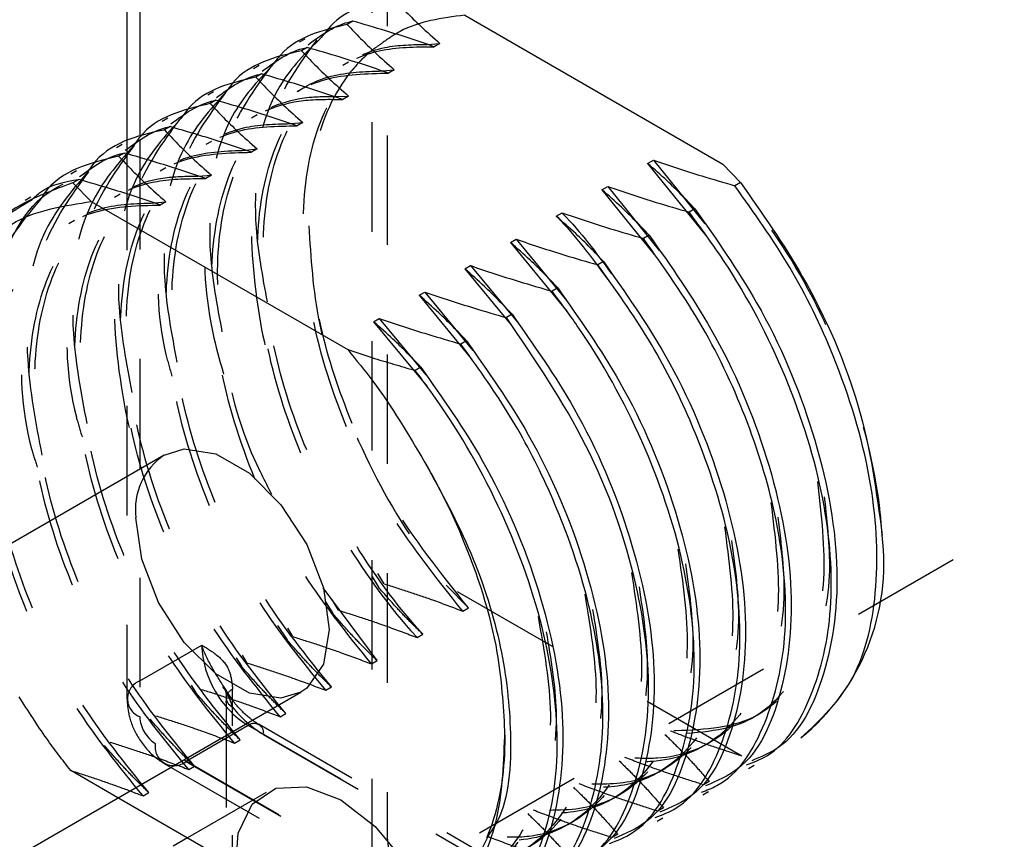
# Model space of a CAD drawing. Header units: inches. Extents: x 1907 to 2452, y -210 to -54.
# Tile 428 of 656: x 2002.32 to 2003.22, y -205.402 to -204.653. Entities that reach past the tile are written whole.
import ezdxf

# ---------------------------------------------------------------- set-up
doc = ezdxf.new("R2010")
doc.units = ezdxf.units.IN
doc.header["$LTSCALE"] = 0.5
doc.header["$MEASUREMENT"] = 0
doc.linetypes.add('HIDDEN', pattern=[0.225, 0.15, -0.075])
doc.layers.add('SID-M-H', color=4, linetype='HIDDEN')
doc.layers.add('SID-M-S', color=105, linetype='Continuous')

msp = doc.modelspace()

# ---------------------------------------------------------------- linework, layer by layer
at = {"layer": 'SID-M-H'}
for p, q in [((2002.74529, -205.67126), (2006.74789, -203.36061)), ((2002.6415, -203.7471), (2002.6415, -205.45355)), ((2002.65564, -203.75923), (2002.65564, -205.40048)), ((2002.42937, -204.1634), (2002.42937, -205.29022)), ((2002.62028, -204.69225), (2002.61506, -204.69526)), ((2002.57852, -204.71635), (2002.5733, -204.71937)), ((2002.53676, -204.74046), (2002.53155, -204.74347)), ((2002.49501, -204.76457), (2002.48979, -204.76758)), ((2002.41765, -204.77187), (2002.41765, -204.86411)), ((2002.89364, -204.78471), (2002.94673, -204.8505)), ((2002.45325, -204.78867), (2002.44803, -204.79169)), ((2002.41149, -204.81278), (2002.40627, -204.81579)), ((2002.85188, -204.80882), (2002.89956, -204.86798)), ((2002.36973, -204.83689), (2002.36451, -204.8399)), ((2002.76836, -204.85703), (2002.81961, -204.91979)), ((2002.7266, -204.88114), (2002.76824, -204.93158)), ((2002.68484, -204.90525), (2002.73028, -204.96064)), ((2002.64309, -204.92935), (2002.69194, -204.98847)), ((2002.41765, -205.0063), (2002.41765, -205.27389)), ((2003.34605, -205.04683), (2002.6415, -205.45355)), ((2002.43117, -205.14647), (2002.42583, -205.10848)), ((2002.44651, -205.18602), (2002.43117, -205.14647)), ((2002.6415, -205.16191), (2002.64757, -205.1719)), ((2002.65279, -205.16889), (2002.64711, -205.15947)), ((2002.64634, -205.239), (2002.59704, -205.17241)), ((2002.97974, -205.32623), (2002.70937, -205.17015)), ((2002.72985, -205.19078), (2002.70937, -205.17015)), ((2002.61103, -205.19299), (2002.60552, -205.18386)), ((2002.47003, -205.22239), (2002.44651, -205.18602)), ((2002.59885, -205.1848), (2002.60581, -205.19601)), ((2002.72463, -205.1938), (2002.72985, -205.19078)), ((2002.55523, -205.20679), (2002.56405, -205.22011)), ((2002.56927, -205.2171), (2002.56458, -205.20932)), ((2002.68288, -205.2179), (2002.6881, -205.21489)), ((2002.42937, -205.25756), (2002.48594, -205.22491)), ((2002.49887, -205.25116), (2002.47003, -205.22239)), ((2002.51756, -205.23648), (2002.5223, -205.24422)), ((2002.52752, -205.2412), (2002.52313, -205.23394)), ((2002.64112, -205.24201), (2002.64634, -205.239)), ((2002.52957, -205.26888), (2002.49887, -205.25116)), ((2002.47619, -205.2614), (2002.48054, -205.26832)), ((2002.51422, -205.49845), (2002.51422, -205.26515)), ((2002.59936, -205.26612), (2002.60458, -205.2631)), ((2002.50837, -205.27331), (2002.50838, -205.27295)), ((2002.50837, -205.27331), (2002.50837, -205.49028)), ((2002.55842, -205.27341), (2002.52957, -205.26888)), ((2002.57672, -205.26776), (2002.55842, -205.27341)), ((2002.5576, -205.29022), (2002.56282, -205.28721)), ((2002.98756, -205.29228), (2002.99278, -205.28927)), ((2002.52837, -205.29839), (2002.4718, -205.33105)), ((2003.30618, -205.74742), (2002.52837, -205.29839)), ((2003.31618, -205.74643), (2002.53836, -205.2974)), ((2002.54251, -205.30656), (2003.32033, -205.75558)), ((2002.72971, -205.47993), (2002.44351, -205.31471)), ((2002.51584, -205.31433), (2002.52106, -205.31132)), ((2002.9458, -205.31639), (2002.95102, -205.31338)), ((2002.4518, -205.33303), (2002.71747, -205.4864)), ((2002.4718, -205.33105), (2003.24961, -205.78007)), ((2002.47408, -205.33844), (2002.4793, -205.33542)), ((2002.40939, -205.36436), (2002.36619, -205.33942)), ((2002.90405, -205.3405), (2002.90927, -205.33748)), ((2002.55375, -205.35559), (2002.58178, -205.35424)), ((2002.58178, -205.35424), (2002.61322, -205.36632)), ((2002.94983, -205.34941), (2002.94461, -205.35242)), ((2002.43233, -205.36254), (2002.43755, -205.35953)), ((2002.54482, -205.35955), (2002.47294, -205.40105)), ((2002.53219, -205.37024), (2002.55375, -205.35559)), ((2002.86229, -205.3646), (2002.86751, -205.36159)), ((2002.51942, -205.39659), (2002.53219, -205.37024)), ((2002.61322, -205.36632), (2002.64466, -205.39054)), ((2002.90807, -205.37352), (2002.90285, -205.37653)), ((2002.64466, -205.39054), (2002.67268, -205.42425)), ((2002.82053, -205.38871), (2002.82575, -205.3857)), ((2002.51683, -205.43179), (2002.51942, -205.39659)), ((2002.86632, -205.39762), (2002.8611, -205.40064)), ((2002.51422, -205.48212), (2002.65564, -205.40048))]:
    msp.add_line(p, q, dxfattribs=at)
for centre, radius, start, end in [((2002.48482, -205.10069), 0.0595, 123.79357, 187.51861), ((2002.57805, -205.22071), 0.09221, 182.60548, 237.39452), ((2002.43557, -205.27389), 0.01746, 110.78342, 249.21658), ((2002.51847, -205.27443), 0.01021, 114.60923, 171.65868), ((2002.51837, -205.27232), 0.01006, 185.6948, 245.62534), ((2002.5963, -205.2174), 0.10413, 217.97873, 238.8941), ((2002.46007, -205.28882), 0.03074, 182.60548, 237.39452), ((2002.53389, -205.30516), 0.00873, 350.78596, 129.20329), ((2002.46076, -205.31751), 0.01747, 170.78596, 309.20329), ((2002.74776, -205.39629), 0.09221, 182.60548, 237.39452)]:
    msp.add_arc(centre, radius, start, end, dxfattribs=at)
for points, knots in [([(2002.72645, -204.64926), (2002.70558, -204.65205), (2002.67786, -204.65576), (2002.65624, -204.67102), (2002.65091, -204.67479)], [0, 0, 0, 0, 0.753192, 1, 1, 1, 1]), ([(2002.59532, -204.66977), (2002.58156, -204.68317), (2002.5498, -204.71413), (2002.52844, -204.79642), (2002.53197, -204.89456), (2002.54593, -204.96801), (2002.56086, -205.00294), (2002.56255, -205.00691)], [0, 0, 0, 0, 0.2076686, 0.479498, 0.7465413, 0.9712535, 1, 1, 1, 1]), ([(2002.54607, -204.9112), (2002.54181, -204.88826), (2002.53017, -204.82564), (2002.54381, -204.73765), (2002.57575, -204.69351), (2002.59143, -204.67184)], [0, 0, 0, 0, 0.227406, 0.620781, 1, 1, 1, 1]), ([(2002.68288, -205.2179), (2002.68108, -205.2159), (2002.65601, -205.18794), (2002.61142, -205.12598), (2002.56337, -205.02494), (2002.53713, -204.92204), (2002.5349, -204.82697), (2002.55743, -204.74904), (2002.59854, -204.70158), (2002.64716, -204.67851), (2002.68129, -204.67824), (2002.69855, -204.6781)], [0, 0, 0, 0, 0.0103, 0.144096, 0.276424, 0.411296, 0.543242, 0.677552, 0.811309, 0.904595, 1, 1, 1, 1]), ([(2002.6881, -205.21489), (2002.6863, -205.21289), (2002.66123, -205.18492), (2002.61664, -205.12297), (2002.56859, -205.02193), (2002.54235, -204.91902), (2002.54013, -204.82397), (2002.56263, -204.74597), (2002.60384, -204.69875), (2002.6489, -204.67665), (2002.67896, -204.67617), (2002.6922, -204.67596)], [0, 0, 0, 0, 0.010531, 0.147326, 0.282621, 0.420517, 0.55542, 0.692742, 0.829497, 0.924875, 1, 1, 1, 1]), ([(2002.72463, -205.1938), (2002.69955, -205.16232), (2002.65221, -205.10292), (2002.60372, -204.99629), (2002.57822, -204.89376), (2002.57732, -204.79931), (2002.60007, -204.72034), (2002.634, -204.68994), (2002.65091, -204.67479)], [0, 0, 0, 0, 0.182416, 0.344243, 0.508973, 0.670086, 0.83559, 1, 1, 1, 1]), ([(2002.65091, -204.67479), (2002.64856, -204.6764), (2002.6368, -204.68451), (2002.6104, -204.71191), (2002.58637, -204.76549), (2002.58463, -204.81948), (2002.58391, -204.8418)], [0, 0, 0, 0, 0.05363, 0.268868, 0.697672, 1, 1, 1, 1]), ([(2002.55013, -204.6957), (2002.53701, -204.70963), (2002.50651, -204.74201), (2002.48718, -204.8245), (2002.48747, -204.91687), (2002.50633, -204.97895), (2002.51381, -205.00355)], [0, 0, 0, 0, 0.222928, 0.518417, 0.809134, 1, 1, 1, 1]), ([(2002.5048, -204.93859), (2002.5003, -204.91453), (2002.48839, -204.85076), (2002.50202, -204.76174), (2002.53398, -204.71761), (2002.54967, -204.69595)], [0, 0, 0, 0, 0.235835, 0.624918, 1, 1, 1, 1]), ([(2002.64112, -205.24201), (2002.61816, -205.2135), (2002.57255, -205.15687), (2002.52345, -205.05363), (2002.49597, -204.9504), (2002.49274, -204.85472), (2002.51301, -204.78058), (2002.5504, -204.73145), (2002.59764, -204.7035), (2002.63693, -204.70265), (2002.65679, -204.70221)], [0, 0, 0, 0, 0.136325, 0.270787, 0.405679, 0.537705, 0.671898, 0.78199, 0.889802, 1, 1, 1, 1]), ([(2002.55004, -205.08717), (2002.54381, -205.07503), (2002.52057, -205.0297), (2002.502, -204.94703), (2002.49775, -204.85181), (2002.51826, -204.7775), (2002.55567, -204.72858), (2002.59966, -204.70181), (2002.63507, -204.70077), (2002.65113, -204.7003)], [0, 0, 0, 0, 0.065122, 0.243144, 0.417384, 0.594483, 0.739776, 0.882059, 1, 1, 1, 1]), ([(2002.50765, -204.7202), (2002.49356, -204.73577), (2002.46302, -204.76955), (2002.44586, -204.85416), (2002.44406, -204.92848), (2002.45684, -204.97244), (2002.45878, -204.97911)], [0, 0, 0, 0, 0.279364, 0.605882, 0.940254, 1, 1, 1, 1]), ([(2002.46357, -204.96622), (2002.45882, -204.94095), (2002.4466, -204.87596), (2002.46022, -204.78583), (2002.49221, -204.74171), (2002.50791, -204.72006)], [0, 0, 0, 0, 0.244666, 0.629253, 1, 1, 1, 1]), ([(2002.60458, -205.2631), (2002.58213, -205.2353), (2002.53743, -205.17993), (2002.48838, -205.07844), (2002.46009, -204.97567), (2002.45585, -204.8795), (2002.47636, -204.79976), (2002.52018, -204.74516), (2002.56771, -204.72347), (2002.5994, -204.72362), (2002.60717, -204.72366)], [0, 0, 0, 0, 0.136533, 0.271959, 0.410253, 0.545701, 0.683139, 0.820572, 0.956024, 1, 1, 1, 1]), ([(2002.59936, -205.26612), (2002.57691, -205.23832), (2002.53221, -205.18294), (2002.48316, -205.08145), (2002.45487, -204.97869), (2002.45063, -204.8825), (2002.47117, -204.80284), (2002.51486, -204.74791), (2002.56653, -204.72552), (2002.60279, -204.72612), (2002.61503, -204.72632)], [0, 0, 0, 0, 0.133204, 0.265327, 0.400249, 0.532394, 0.666481, 0.800563, 0.932711, 1, 1, 1, 1]), ([(2002.46698, -204.74372), (2002.45253, -204.75951), (2002.42096, -204.79401), (2002.40196, -204.88089), (2002.40859, -204.97924), (2002.42412, -205.05119), (2002.4387, -205.08429), (2002.44034, -205.08803)], [0, 0, 0, 0, 0.226942, 0.495737, 0.761149, 0.973017, 1, 1, 1, 1]), ([(2002.42238, -204.99416), (2002.41736, -204.96758), (2002.40481, -204.90126), (2002.41842, -204.80992), (2002.45044, -204.76581), (2002.46615, -204.74416)], [0, 0, 0, 0, 0.254045, 0.633857, 1, 1, 1, 1]), ([(2002.5576, -205.29022), (2002.53535, -205.2627), (2002.4912, -205.20807), (2002.44253, -205.10818), (2002.41379, -205.00648), (2002.40856, -204.91031), (2002.42806, -204.82978), (2002.46769, -204.77811), (2002.51756, -204.7513), (2002.55456, -204.75072), (2002.57327, -204.75042)], [0, 0, 0, 0, 0.131971, 0.261912, 0.394667, 0.526901, 0.660821, 0.795011, 0.896345, 1, 1, 1, 1]), ([(2002.56282, -205.28721), (2002.54057, -205.25968), (2002.49642, -205.20506), (2002.44775, -205.10517), (2002.419, -205.00347), (2002.41378, -204.90731), (2002.43325, -204.82671), (2002.47299, -204.77527), (2002.51945, -204.74954), (2002.5525, -204.74876), (2002.56732, -204.74841)], [0, 0, 0, 0, 0.134843, 0.267612, 0.403257, 0.538369, 0.675204, 0.812315, 0.915854, 1, 1, 1, 1]), ([(2002.42366, -204.76866), (2002.40909, -204.78521), (2002.37766, -204.82094), (2002.36172, -204.90924), (2002.36146, -204.98515), (2002.37478, -205.0285), (2002.37661, -205.03446)], [0, 0, 0, 0, 0.286765, 0.618915, 0.947581, 1, 1, 1, 1]), ([(2002.38126, -205.02251), (2002.37592, -204.99448), (2002.36302, -204.92669), (2002.37662, -204.83401), (2002.40867, -204.78991), (2002.42439, -204.76827)], [0, 0, 0, 0, 0.26418, 0.638832, 1, 1, 1, 1]), ([(2002.51584, -205.31433), (2002.49421, -205.28765), (2002.4513, -205.23473), (2002.40256, -205.13673), (2002.37279, -205.0353), (2002.36652, -204.93816), (2002.38418, -204.86051), (2002.42075, -204.8073), (2002.46949, -204.77622), (2002.5107, -204.7751), (2002.53151, -204.77453)], [0, 0, 0, 0, 0.128202, 0.254254, 0.389118, 0.521471, 0.655228, 0.771062, 0.884343, 1, 1, 1, 1]), ([(2002.52106, -205.31132), (2002.49943, -205.28463), (2002.45652, -205.23172), (2002.40778, -205.13372), (2002.37801, -205.03228), (2002.37175, -204.93516), (2002.38938, -204.85745), (2002.42603, -204.80442), (2002.4716, -204.77458), (2002.50901, -204.77329), (2002.52609, -204.7727)], [0, 0, 0, 0, 0.130879, 0.259563, 0.397243, 0.53236, 0.668909, 0.787162, 0.902809, 1, 1, 1, 1]), ([(2003.10804, -205.12445), (2003.10752, -205.11763), (2003.10419, -205.07425), (2003.0833, -204.98787), (2003.03168, -204.87524), (2002.98404, -204.81352), (2002.96238, -204.78546)], [0, 0, 0, 0, 0.061742, 0.392803, 0.723857, 1, 1, 1, 1]), ([(2002.29889, -205.07845), (2002.29287, -205.04759), (2002.27905, -204.9767), (2002.29534, -204.88414), (2002.32787, -204.81704), (2002.36318, -204.80166), (2002.37436, -204.7968)], [0, 0, 0, 0, 0.23843, 0.547669, 0.856904, 1, 1, 1, 1]), ([(2002.38125, -204.79311), (2002.36634, -204.81055), (2002.33478, -204.84742), (2002.31972, -204.93747), (2002.32021, -205.01352), (2002.3338, -205.05657), (2002.33557, -205.06218)], [0, 0, 0, 0, 0.295132, 0.624404, 0.950981, 1, 1, 1, 1]), ([(2002.34022, -205.05145), (2002.33453, -205.02176), (2002.32122, -204.95229), (2002.33482, -204.8581), (2002.36689, -204.81401), (2002.38264, -204.79238)], [0, 0, 0, 0, 0.275376, 0.644327, 1, 1, 1, 1]), ([(2002.4793, -205.33542), (2002.45954, -205.31126), (2002.41747, -205.25983), (2002.36818, -205.16361), (2002.33704, -205.06061), (2002.32976, -204.96302), (2002.34722, -204.88074), (2002.38838, -204.82282), (2002.437, -204.7967), (2002.47181, -204.7964), (2002.48283, -204.7963)], [0, 0, 0, 0, 0.119627, 0.2546, 0.392606, 0.528222, 0.664957, 0.802533, 0.937518, 1, 1, 1, 1]), ([(2002.47408, -205.33844), (2002.45432, -205.31427), (2002.41225, -205.26285), (2002.36296, -205.16662), (2002.33182, -205.06362), (2002.32454, -204.96602), (2002.34202, -204.88382), (2002.38307, -204.82561), (2002.43546, -204.79858), (2002.47455, -204.79862), (2002.48976, -204.79864)], [0, 0, 0, 0, 0.116892, 0.248778, 0.383628, 0.516143, 0.649752, 0.784181, 0.91608, 1, 1, 1, 1]), ([(2002.27141, -204.88612), (2002.27387, -204.87841), (2002.28462, -204.84467), (2002.31083, -204.82948), (2002.33106, -204.81776)], [0, 0, 0, 0, 0.2283932, 1, 1, 1, 1]), ([(2002.33891, -204.81701), (2002.32362, -204.83552), (2002.29197, -204.87384), (2002.27795, -204.96571), (2002.27854, -205.04165), (2002.29281, -205.08414), (2002.2945, -205.08916)], [0, 0, 0, 0, 0.305249, 0.631809, 0.956518, 1, 1, 1, 1]), ([(2002.43233, -205.36254), (2002.41096, -205.33623), (2002.36861, -205.28408), (2002.32093, -205.18904), (2002.29073, -205.0901), (2002.2826, -204.99391), (2002.29904, -204.91088), (2002.33701, -204.85495), (2002.38797, -204.82417), (2002.42784, -204.82322), (2002.448, -204.82274)], [0, 0, 0, 0, 0.126543, 0.250892, 0.378067, 0.510727, 0.644144, 0.778657, 0.888134, 1, 1, 1, 1]), ([(2002.43755, -205.35953), (2002.41618, -205.33322), (2002.37383, -205.28106), (2002.32615, -205.18603), (2002.29595, -205.08709), (2002.28782, -204.99091), (2002.30424, -204.90782), (2002.34231, -204.85211), (2002.39001, -204.82249), (2002.42604, -204.82137), (2002.44241, -204.82086)], [0, 0, 0, 0, 0.12922, 0.256198, 0.386063, 0.52153, 0.657769, 0.795126, 0.906919, 1, 1, 1, 1]), ([(2002.81012, -204.83293), (2002.81047, -204.83328), (2002.82737, -204.85031), (2002.84231, -204.87061), (2002.85694, -204.89049)], [0, 0, 0, 0, 0.020644, 1, 1, 1, 1]), ([(2002.72985, -205.19078), (2002.70473, -205.15931), (2002.6609, -205.10442), (2002.61636, -205.00994), (2002.58937, -204.92295), (2002.58572, -204.86874), (2002.58391, -204.8418)], [0, 0, 0, 0, 0.307196, 0.535825, 0.769374, 1, 1, 1, 1]), ([(2002.58391, -204.8418), (2002.58568, -204.871), (2002.58921, -204.9294), (2002.62247, -205.03044), (2002.6659, -205.11235), (2002.69949, -205.15701), (2002.70937, -205.17015)], [0, 0, 0, 0, 0.274083, 0.548166, 0.867113, 1, 1, 1, 1]), ([(2003.04886, -205.07549), (2003.05237, -205.10616), (2003.0595, -205.16843), (2003.03802, -205.24669), (2002.98953, -205.30332), (2002.93608, -205.30538), (2002.90931, -205.30642)], [0, 0, 0, 0, 0.223457, 0.453759, 0.726434, 1, 1, 1, 1]), ([(2003.05513, -205.08936), (2003.05784, -205.11411), (2003.064, -205.17034), (2003.04305, -205.24356), (2002.9948, -205.30034), (2002.94131, -205.30238), (2002.91453, -205.30341)], [0, 0, 0, 0, 0.1889772, 0.4295053, 0.7142873, 1, 1, 1, 1]), ([(2003.00628, -205.09465), (2003.01017, -205.12577), (2003.01802, -205.18858), (2002.99888, -205.26398), (2002.9585, -205.31489), (2002.91045, -205.33317), (2002.87765, -205.33115), (2002.86755, -205.33053)], [0, 0, 0, 0, 0.223001, 0.450112, 0.676517, 0.900317, 1, 1, 1, 1]), ([(2003.0127, -205.10799), (2003.01575, -205.13339), (2003.02261, -205.19038), (2003.00395, -205.26087), (2002.96376, -205.31191), (2002.91566, -205.33016), (2002.88287, -205.32813), (2002.87277, -205.32751)], [0, 0, 0, 0, 0.1902779, 0.4269531, 0.6628931, 0.8961188, 1, 1, 1, 1]), ([(2002.96388, -205.11672), (2002.968, -205.1473), (2002.9764, -205.20968), (2002.95832, -205.28542), (2002.92221, -205.33284), (2002.87614, -205.35584), (2002.8427, -205.35504), (2002.82579, -205.35463)], [0, 0, 0, 0, 0.217219, 0.443037, 0.668617, 0.832425, 1, 1, 1, 1]), ([(2002.97042, -205.1294), (2002.97369, -205.1545), (2002.98108, -205.21131), (2002.9634, -205.28232), (2002.92746, -205.32984), (2002.88136, -205.35282), (2002.84792, -205.35202), (2002.83101, -205.35162)], [0, 0, 0, 0, 0.18598, 0.42081, 0.655392, 0.825737, 1, 1, 1, 1]), ([(2002.92135, -205.13728), (2002.92577, -205.16785), (2002.93482, -205.23031), (2002.91859, -205.30275), (2002.88577, -205.35177), (2002.84099, -205.37933), (2002.80315, -205.37894), (2002.78403, -205.37874)], [0, 0, 0, 0, 0.214427, 0.438174, 0.626823, 0.811418, 1, 1, 1, 1]), ([(2002.92811, -205.15065), (2002.9316, -205.17551), (2002.93953, -205.23217), (2002.92368, -205.29966), (2002.89102, -205.34878), (2002.84621, -205.37632), (2002.80837, -205.37592), (2002.78925, -205.37573)], [0, 0, 0, 0, 0.182106, 0.415059, 0.611469, 0.803659, 1, 1, 1, 1]), ([(2002.87885, -205.15853), (2002.88353, -205.18884), (2002.89315, -205.25114), (2002.87707, -205.32814), (2002.8394, -205.38235), (2002.79063, -205.40505), (2002.75518, -205.40343), (2002.74227, -205.40285)], [0, 0, 0, 0, 0.210491, 0.432632, 0.655452, 0.874515, 1, 1, 1, 1]), ([(2002.6881, -205.21489), (2002.68376, -205.21067), (2002.6751, -205.20223), (2002.66153, -205.18791), (2002.65264, -205.17771), (2002.64757, -205.1719)], [0, 0, 0, 0, 0.300578, 0.601149, 1, 1, 1, 1]), ([(2002.65279, -205.16889), (2002.66024, -205.17125), (2002.67513, -205.17597), (2002.69919, -205.18418), (2002.71547, -205.19033), (2002.72463, -205.1938)], [0, 0, 0, 0, 0.304048, 0.608102, 1, 1, 1, 1]), ([(2002.88577, -205.17169), (2002.88947, -205.19637), (2002.89794, -205.25295), (2002.88214, -205.32504), (2002.84466, -205.37936), (2002.79584, -205.40203), (2002.7604, -205.40042), (2002.74749, -205.39983)], [0, 0, 0, 0, 0.17879, 0.409851, 0.641617, 0.869476, 1, 1, 1, 1]), ([(2002.83618, -205.17833), (2002.8412, -205.20888), (2002.8515, -205.27151), (2002.83641, -205.34947), (2002.80202, -205.40103), (2002.75493, -205.4278), (2002.71879, -205.42724), (2002.70052, -205.42695)], [0, 0, 0, 0, 0.209223, 0.428905, 0.649711, 0.822906, 1, 1, 1, 1]), ([(2002.61103, -205.19299), (2002.61848, -205.19535), (2002.63337, -205.20008), (2002.65744, -205.20829), (2002.67371, -205.21444), (2002.68288, -205.2179)], [0, 0, 0, 0, 0.304048, 0.608102, 1, 1, 1, 1]), ([(2002.84337, -205.19245), (2002.84729, -205.21705), (2002.85632, -205.27363), (2002.84147, -205.34636), (2002.80728, -205.39803), (2002.76014, -205.42478), (2002.724, -205.42422), (2002.70574, -205.42394)], [0, 0, 0, 0, 0.17602, 0.404926, 0.635003, 0.815471, 1, 1, 1, 1]), ([(2002.64634, -205.239), (2002.642, -205.23478), (2002.63334, -205.22634), (2002.61978, -205.21201), (2002.61088, -205.20182), (2002.60581, -205.19601)], [0, 0, 0, 0, 0.300578, 0.601149, 1, 1, 1, 1]), ([(2002.79354, -205.1988), (2002.79886, -205.22935), (2002.80979, -205.29206), (2002.79622, -205.3676), (2002.76448, -205.42066), (2002.71842, -205.45134), (2002.67878, -205.45115), (2002.65876, -205.45106)], [0, 0, 0, 0, 0.206753, 0.424385, 0.617867, 0.807018, 1, 1, 1, 1]), ([(2002.60458, -205.2631), (2002.60025, -205.25888), (2002.59158, -205.25044), (2002.57802, -205.23612), (2002.56913, -205.22593), (2002.56405, -205.22011)], [0, 0, 0, 0, 0.300578, 0.601149, 1, 1, 1, 1]), ([(2002.56927, -205.2171), (2002.57672, -205.21946), (2002.59161, -205.22419), (2002.61568, -205.2324), (2002.63195, -205.23855), (2002.64112, -205.24201)], [0, 0, 0, 0, 0.304048, 0.608102, 1, 1, 1, 1]), ([(2002.80089, -205.2128), (2002.80507, -205.23744), (2002.81468, -205.29415), (2002.8013, -205.36452), (2002.76973, -205.41767), (2002.72363, -205.44833), (2002.68399, -205.44814), (2002.66398, -205.44805)], [0, 0, 0, 0, 0.1741503, 0.4007269, 0.6021616, 0.7990863, 1, 1, 1, 1]), ([(2002.51422, -205.28148), (2002.51269, -205.27723), (2002.50859, -205.26587), (2002.49697, -205.24896), (2002.48943, -205.23431), (2002.48644, -205.22636), (2002.48596, -205.22497), (2002.48594, -205.22491)], [0, 0, 0, 0, 0.194274, 0.520271, 0.914949, 0.995841, 1, 1, 1, 1]), ([(2002.48594, -205.22491), (2002.48598, -205.22493), (2002.49163, -205.22819), (2002.5018, -205.23423), (2002.51237, -205.24754), (2002.51367, -205.25992), (2002.51422, -205.26515)], [0, 0, 0, 0, 0.003061, 0.413272, 0.752251, 1, 1, 1, 1]), ([(2002.56282, -205.28721), (2002.55849, -205.28299), (2002.54982, -205.27455), (2002.53626, -205.26023), (2002.52737, -205.25003), (2002.5223, -205.24422)], [0, 0, 0, 0, 0.300578, 0.601149, 1, 1, 1, 1]), ([(2002.52752, -205.2412), (2002.53496, -205.24357), (2002.54986, -205.24829), (2002.57392, -205.2565), (2002.59019, -205.26265), (2002.59936, -205.26612)], [0, 0, 0, 0, 0.304048, 0.608102, 1, 1, 1, 1]), ([(2002.48576, -205.26531), (2002.4932, -205.26767), (2002.5081, -205.2724), (2002.53216, -205.28061), (2002.54844, -205.28676), (2002.5576, -205.29022)], [0, 0, 0, 0, 0.304048, 0.608102, 1, 1, 1, 1]), ([(2002.50516, -205.26323), (2002.50591, -205.26397), (2002.50786, -205.26588), (2002.50861, -205.27101), (2002.5082, -205.27611), (2002.50807, -205.27771)], [0, 0, 0, 0, 0.30068, 0.780608, 1, 1, 1, 1]), ([(2002.53836, -205.2974), (2002.53546, -205.29551), (2002.528, -205.29066), (2002.51594, -205.27875), (2002.50905, -205.26739), (2002.50588, -205.26216)], [0, 0, 0, 0, 0.255302, 0.657364, 1, 1, 1, 1]), ([(2002.36619, -205.33942), (2002.35876, -205.32983), (2002.34214, -205.30835), (2002.32738, -205.28502), (2002.31922, -205.27211)], [0, 0, 0, 0, 0.447035, 1, 1, 1, 1]), ([(2002.41765, -205.27389), (2002.41817, -205.27982), (2002.41931, -205.29278), (2002.42878, -205.31247), (2002.44083, -205.32611), (2002.44967, -205.33169), (2002.4518, -205.33303)], [0, 0, 0, 0, 0.252634, 0.552584, 0.8925, 1, 1, 1, 1]), ([(2002.52106, -205.31132), (2002.51673, -205.3071), (2002.50806, -205.29866), (2002.4945, -205.28433), (2002.48561, -205.27414), (2002.48054, -205.26832)], [0, 0, 0, 0, 0.300578, 0.601149, 1, 1, 1, 1]), ([(2002.444, -205.28942), (2002.45145, -205.29178), (2002.46634, -205.2965), (2002.4904, -205.30472), (2002.50668, -205.31087), (2002.51584, -205.31433)], [0, 0, 0, 0, 0.304048, 0.608102, 1, 1, 1, 1]), ([(2002.4793, -205.33542), (2002.47497, -205.3312), (2002.46631, -205.32276), (2002.45274, -205.30844), (2002.44385, -205.29825), (2002.43878, -205.29243)], [0, 0, 0, 0, 0.300578, 0.601149, 1, 1, 1, 1]), ([(2002.76287, -205.30305), (2002.7629, -205.30484), (2002.76343, -205.33614), (2002.75522, -205.39207), (2002.71991, -205.44932), (2002.67078, -205.47675), (2002.63268, -205.47563), (2002.617, -205.47516)], [0, 0, 0, 0, 0.016224, 0.282868, 0.551977, 0.815616, 1, 1, 1, 1]), ([(2002.90931, -205.30642), (2002.91364, -205.31064), (2002.92231, -205.31908), (2002.93587, -205.3334), (2002.94476, -205.3436), (2002.94983, -205.34941)], [0, 0, 0, 0, 0.300578, 0.601149, 1, 1, 1, 1]), ([(2002.97974, -205.32623), (2002.97232, -205.32384), (2002.95752, -205.31906), (2002.93574, -205.31147), (2002.9216, -205.3061), (2002.91453, -205.30341)], [0, 0, 0, 0, 0.334148, 0.666912, 1, 1, 1, 1]), ([(2002.43755, -205.35953), (2002.43321, -205.35531), (2002.42455, -205.34687), (2002.41098, -205.33255), (2002.40209, -205.32235), (2002.39702, -205.31654)], [0, 0, 0, 0, 0.300578, 0.601149, 1, 1, 1, 1]), ([(2002.40224, -205.31352), (2002.40969, -205.31589), (2002.42458, -205.32061), (2002.44864, -205.32882), (2002.46492, -205.33497), (2002.47408, -205.33844)], [0, 0, 0, 0, 0.304048, 0.608102, 1, 1, 1, 1]), ([(2002.94461, -205.35242), (2002.93717, -205.35006), (2002.92227, -205.34534), (2002.89821, -205.33712), (2002.88193, -205.33098), (2002.87277, -205.32751)], [0, 0, 0, 0, 0.304048, 0.608102, 1, 1, 1, 1]), ([(2002.86755, -205.33053), (2002.87188, -205.33475), (2002.88055, -205.34319), (2002.89411, -205.35751), (2002.903, -205.3677), (2002.90807, -205.37352)], [0, 0, 0, 0, 0.300578, 0.601149, 1, 1, 1, 1]), ([(2002.36619, -205.33942), (2002.37361, -205.34181), (2002.38857, -205.34663), (2002.41067, -205.35431), (2002.4251, -205.3598), (2002.43233, -205.36254)], [0, 0, 0, 0, 0.329588, 0.664625, 1, 1, 1, 1]), ([(2002.82579, -205.35463), (2002.83012, -205.35885), (2002.83879, -205.36729), (2002.85235, -205.38161), (2002.86124, -205.39181), (2002.86632, -205.39762)], [0, 0, 0, 0, 0.300578, 0.601149, 1, 1, 1, 1]), ([(2002.90285, -205.37653), (2002.89541, -205.37417), (2002.88051, -205.36944), (2002.85645, -205.36123), (2002.84018, -205.35508), (2002.83101, -205.35162)], [0, 0, 0, 0, 0.304048, 0.608102, 1, 1, 1, 1]), ([(2002.78403, -205.37874), (2002.78837, -205.38296), (2002.79703, -205.3914), (2002.81059, -205.40572), (2002.81949, -205.41592), (2002.82456, -205.42173)], [0, 0, 0, 0, 0.300578, 0.601149, 1, 1, 1, 1]), ([(2002.8611, -205.40064), (2002.85365, -205.39827), (2002.83876, -205.39355), (2002.81469, -205.38534), (2002.79842, -205.37919), (2002.78925, -205.37573)], [0, 0, 0, 0, 0.304048, 0.608102, 1, 1, 1, 1]), ([(2002.74879, -205.39764), (2002.74072, -205.41377), (2002.7225, -205.45024), (2002.67574, -205.47344), (2002.63782, -205.47253), (2002.62222, -205.47215)], [0, 0, 0, 0, 0.318212, 0.71941, 1, 1, 1, 1]), ([(2002.81934, -205.42474), (2002.81189, -205.42238), (2002.797, -205.41766), (2002.77293, -205.40944), (2002.75666, -205.40329), (2002.74749, -205.39983)], [0, 0, 0, 0, 0.304048, 0.608102, 1, 1, 1, 1])]:
    msp.add_open_spline(points, degree=3, knots=knots, dxfattribs=at)
at = {"layer": 'SID-M-S'}
for p, q in [((2002.41765, -204.17973), (2002.41765, -204.77187)), ((2002.42937, -204.19605), (2002.42937, -204.76073)), ((2002.72645, -204.64926), (2002.96238, -204.78546)), ((2002.62408, -204.65471), (2002.61886, -204.65772)), ((2002.58023, -204.67108), (2002.57501, -204.67409)), ((2002.58232, -204.67882), (2002.5771, -204.68183)), ((2002.6922, -204.67596), (2002.70377, -204.67509)), ((2002.70377, -204.67509), (2002.69855, -204.6781)), ((2002.53847, -204.69518), (2002.53326, -204.6982)), ((2002.54056, -204.70292), (2002.53534, -204.70594)), ((2002.65113, -204.7003), (2002.66201, -204.6992)), ((2002.66201, -204.6992), (2002.65679, -204.70221)), ((2002.49671, -204.71929), (2002.4915, -204.7223)), ((2002.60717, -204.72366), (2002.62025, -204.7233)), ((2002.62025, -204.7233), (2002.61503, -204.72632)), ((2002.4988, -204.72703), (2002.49358, -204.73004)), ((2002.45496, -204.7434), (2002.44974, -204.74641)), ((2002.45704, -204.75114), (2002.45182, -204.75415)), ((2002.56732, -204.74841), (2002.57849, -204.74741)), ((2002.57849, -204.74741), (2002.57327, -204.75042)), ((2002.4132, -204.7675), (2002.40798, -204.77052)), ((2002.41528, -204.77524), (2002.41006, -204.77826)), ((2002.52609, -204.7727), (2002.53673, -204.77152)), ((2002.53673, -204.77152), (2002.53151, -204.77453)), ((2002.89364, -204.78471), (2002.89886, -204.7817)), ((2002.89886, -204.7817), (2002.94576, -204.83982)), ((2002.97855, -204.80208), (2002.96238, -204.78546)), ((2002.37144, -204.79161), (2002.36622, -204.79462)), ((2002.48283, -204.7963), (2002.49498, -204.79562)), ((2002.49498, -204.79562), (2002.48976, -204.79864)), ((2002.37353, -204.79935), (2002.36831, -204.80236)), ((2002.36831, -204.80236), (2002.38507, -204.81957)), ((2002.85188, -204.80882), (2002.8571, -204.80581)), ((2002.8571, -204.80581), (2002.90427, -204.86435)), ((2002.97855, -204.80208), (2002.97333, -204.8051)), ((2002.32967, -204.81572), (2002.32446, -204.81873)), ((2002.38507, -204.81957), (2002.61941, -204.95485)), ((2002.44241, -204.82086), (2002.45322, -204.81973)), ((2002.45322, -204.81973), (2002.448, -204.82274)), ((2002.81012, -204.83293), (2002.81534, -204.82991)), ((2002.93679, -204.82619), (2002.93157, -204.8292)), ((2002.89503, -204.8503), (2002.88981, -204.85331)), ((2002.76836, -204.85703), (2002.77358, -204.85402)), ((2002.77358, -204.85402), (2002.81816, -204.90861)), ((2002.7266, -204.88114), (2002.73182, -204.87813)), ((2002.73182, -204.87813), (2002.77453, -204.92988)), ((2002.85327, -204.8744), (2002.84805, -204.87742)), ((2002.68484, -204.90525), (2002.69006, -204.90223)), ((2002.69006, -204.90223), (2002.73384, -204.95561)), ((2002.81151, -204.89851), (2002.80629, -204.90152)), ((2002.76976, -204.92261), (2002.76454, -204.92563)), ((2002.64309, -204.92935), (2002.64831, -204.92634)), ((2002.64831, -204.92634), (2002.6908, -204.97775)), ((2002.728, -204.94672), (2002.72278, -204.94973)), ((2002.68624, -204.97083), (2002.68102, -204.97384)), ((2002.45173, -205.05125), (2002.47003, -205.0456)), ((2002.47003, -205.0456), (2002.49887, -205.05013)), ((2002.45173, -205.05125), (2002.13689, -205.233)), ((2002.49887, -205.05013), (2002.52957, -205.06785)), ((2002.52957, -205.06785), (2002.55842, -205.09662)), ((2002.55842, -205.09662), (2002.58193, -205.13298)), ((2002.58193, -205.13298), (2002.59728, -205.17254)), ((2002.59728, -205.17254), (2002.60261, -205.21053)), ((2002.60261, -205.21053), (2002.59728, -205.24236)), ((2002.59728, -205.24236), (2002.58193, -205.2642)), ((2002.58193, -205.2642), (2002.57672, -205.26776)), ((2002.26188, -205.44951), (2002.57672, -205.26776)), ((2002.98586, -205.33755), (2002.99108, -205.33454)), ((2002.9441, -205.36166), (2002.94932, -205.35865)), ((2002.63798, -205.49633), (2002.40939, -205.36436)), ((2002.90235, -205.38577), (2002.90756, -205.38276)), ((2002.47294, -205.40105), (2002.45997, -205.40853))]:
    msp.add_line(p, q, dxfattribs=at)
msp.add_arc((2002.9036, -205.14995), 0.20603, 309.17111, 7.10956, dxfattribs=at)
for points, knots in [([(2002.66061, -204.63362), (2002.64081, -204.63819), (2002.61519, -204.6441), (2002.59899, -204.66502), (2002.59532, -204.66977)], [0, 0, 0, 0, 0.7733236, 1, 1, 1, 1]), ([(2002.66061, -204.63362), (2002.66471, -204.63792), (2002.67289, -204.64651), (2002.68712, -204.66041), (2002.69777, -204.6698), (2002.70377, -204.67509)], [0, 0, 0, 0, 0.304048, 0.608102, 1, 1, 1, 1]), ([(2002.61886, -204.65772), (2002.59618, -204.6632), (2002.5693, -204.6697), (2002.55272, -204.69219), (2002.55013, -204.6957)], [0, 0, 0, 0, 0.843532, 1, 1, 1, 1]), ([(2002.58315, -204.67627), (2002.5955, -204.66718), (2002.6081, -204.65791), (2002.62377, -204.65477), (2002.62408, -204.65471)], [0, 0, 0, 0, 0.980481, 1, 1, 1, 1]), ([(2002.61886, -204.65772), (2002.62295, -204.66202), (2002.63113, -204.67062), (2002.64536, -204.68451), (2002.65601, -204.69391), (2002.66201, -204.6992)], [0, 0, 0, 0, 0.304048, 0.608102, 1, 1, 1, 1]), ([(2002.69855, -204.6781), (2002.69124, -204.6756), (2002.67662, -204.6706), (2002.65181, -204.66277), (2002.63415, -204.65764), (2002.62408, -204.65471)], [0, 0, 0, 0, 0.300578, 0.601149, 1, 1, 1, 1]), ([(2002.54139, -204.70037), (2002.55374, -204.69128), (2002.56635, -204.68201), (2002.58201, -204.67888), (2002.58232, -204.67882)], [0, 0, 0, 0, 0.980481, 1, 1, 1, 1]), ([(2002.65679, -204.70221), (2002.64948, -204.69971), (2002.63486, -204.69471), (2002.61005, -204.68688), (2002.59239, -204.68174), (2002.58232, -204.67882)], [0, 0, 0, 0, 0.300578, 0.601149, 1, 1, 1, 1]), ([(2002.5771, -204.68183), (2002.55334, -204.68747), (2002.52606, -204.69395), (2002.50976, -204.71719), (2002.50765, -204.7202)], [0, 0, 0, 0, 0.870661, 1, 1, 1, 1]), ([(2002.5771, -204.68183), (2002.58119, -204.68613), (2002.58937, -204.69473), (2002.6036, -204.70862), (2002.61425, -204.71801), (2002.62025, -204.7233)], [0, 0, 0, 0, 0.304048, 0.608102, 1, 1, 1, 1]), ([(2002.53534, -204.70594), (2002.51239, -204.71127), (2002.48547, -204.71753), (2002.46935, -204.74036), (2002.46698, -204.74372)], [0, 0, 0, 0, 0.852943, 1, 1, 1, 1]), ([(2002.49963, -204.72448), (2002.51199, -204.71539), (2002.52459, -204.70612), (2002.54025, -204.70298), (2002.54056, -204.70292)], [0, 0, 0, 0, 0.980481, 1, 1, 1, 1]), ([(2002.53534, -204.70594), (2002.53943, -204.71024), (2002.54762, -204.71883), (2002.56184, -204.73273), (2002.57249, -204.74212), (2002.57849, -204.74741)], [0, 0, 0, 0, 0.304048, 0.608102, 1, 1, 1, 1]), ([(2002.61503, -204.72632), (2002.60772, -204.72382), (2002.5931, -204.71881), (2002.56829, -204.71098), (2002.55063, -204.70585), (2002.54056, -204.70292)], [0, 0, 0, 0, 0.300578, 0.601149, 1, 1, 1, 1]), ([(2002.49358, -204.73004), (2002.46921, -204.73578), (2002.44167, -204.74226), (2002.42551, -204.76595), (2002.42366, -204.76866)], [0, 0, 0, 0, 0.885222, 1, 1, 1, 1]), ([(2002.45787, -204.74858), (2002.47023, -204.7395), (2002.48283, -204.73023), (2002.4985, -204.72709), (2002.4988, -204.72703)], [0, 0, 0, 0, 0.980481, 1, 1, 1, 1]), ([(2002.49358, -204.73004), (2002.49767, -204.73434), (2002.50586, -204.74294), (2002.52008, -204.75683), (2002.53074, -204.76623), (2002.53673, -204.77152)], [0, 0, 0, 0, 0.304048, 0.608102, 1, 1, 1, 1]), ([(2002.57327, -204.75042), (2002.56596, -204.74792), (2002.55134, -204.74292), (2002.52653, -204.73509), (2002.50887, -204.72996), (2002.4988, -204.72703)], [0, 0, 0, 0, 0.300578, 0.601149, 1, 1, 1, 1]), ([(2002.41611, -204.77269), (2002.42847, -204.7636), (2002.44107, -204.75433), (2002.45674, -204.7512), (2002.45704, -204.75114)], [0, 0, 0, 0, 0.980481, 1, 1, 1, 1]), ([(2002.53151, -204.77453), (2002.5242, -204.77203), (2002.50958, -204.76703), (2002.48477, -204.7592), (2002.46711, -204.75406), (2002.45704, -204.75114)], [0, 0, 0, 0, 0.300578, 0.601149, 1, 1, 1, 1]), ([(2002.45182, -204.75415), (2002.45154, -204.75421), (2002.42687, -204.7592), (2002.39873, -204.76681), (2002.38284, -204.79072), (2002.38125, -204.79311)], [0, 0, 0, 0, 0.010185, 0.900906, 1, 1, 1, 1]), ([(2002.45182, -204.75415), (2002.45591, -204.75845), (2002.4641, -204.76705), (2002.47832, -204.78094), (2002.48898, -204.79033), (2002.49498, -204.79562)], [0, 0, 0, 0, 0.304048, 0.608102, 1, 1, 1, 1]), ([(2002.41006, -204.77826), (2002.38387, -204.78434), (2002.35583, -204.79085), (2002.33995, -204.81539), (2002.33891, -204.81701)], [0, 0, 0, 0, 0.934046, 1, 1, 1, 1]), ([(2002.37436, -204.7968), (2002.38671, -204.78771), (2002.39931, -204.77844), (2002.41498, -204.7753), (2002.41528, -204.77524)], [0, 0, 0, 0, 0.980481, 1, 1, 1, 1]), ([(2002.41006, -204.77826), (2002.41416, -204.78256), (2002.42234, -204.79115), (2002.43657, -204.80504), (2002.44722, -204.81444), (2002.45322, -204.81973)], [0, 0, 0, 0, 0.304048, 0.608102, 1, 1, 1, 1]), ([(2002.48976, -204.79864), (2002.48245, -204.79614), (2002.46783, -204.79113), (2002.44302, -204.7833), (2002.42536, -204.77817), (2002.41528, -204.77524)], [0, 0, 0, 0, 0.300578, 0.601149, 1, 1, 1, 1]), ([(2002.93679, -204.82619), (2002.9327, -204.82189), (2002.92451, -204.81329), (2002.91029, -204.7994), (2002.89963, -204.79001), (2002.89364, -204.78471)], [0, 0, 0, 0, 0.304048, 0.608102, 1, 1, 1, 1]), ([(2002.89886, -204.7817), (2002.90617, -204.7842), (2002.92079, -204.7892), (2002.9456, -204.79704), (2002.96326, -204.80217), (2002.97333, -204.8051)], [0, 0, 0, 0, 0.300578, 0.601149, 1, 1, 1, 1]), ([(2002.36831, -204.80236), (2002.34434, -204.81119), (2002.29593, -204.829), (2002.24944, -204.8998), (2002.24209, -204.96698), (2002.23845, -205.00031)], [0, 0, 0, 0, 0.3307758, 0.6680439, 1, 1, 1, 1]), ([(2002.33106, -204.81776), (2002.3335, -204.81538), (2002.34481, -204.80432), (2002.3609, -204.80153), (2002.37353, -204.79935)], [0, 0, 0, 0, 0.215792, 1, 1, 1, 1]), ([(2002.448, -204.82274), (2002.44069, -204.82024), (2002.42607, -204.81524), (2002.40126, -204.80741), (2002.3836, -204.80228), (2002.37353, -204.79935)], [0, 0, 0, 0, 0.300578, 0.601149, 1, 1, 1, 1]), ([(2002.8571, -204.80581), (2002.86441, -204.80831), (2002.87903, -204.81331), (2002.90384, -204.82114), (2002.9215, -204.82627), (2002.93157, -204.8292)], [0, 0, 0, 0, 0.300578, 0.601149, 1, 1, 1, 1]), ([(2003.03373, -205.30967), (2003.05145, -205.29317), (2003.08638, -205.26066), (2003.10646, -205.17454), (2003.10075, -205.07224), (2003.07002, -204.9702), (2003.02577, -204.87863), (2002.99076, -204.82954), (2002.97333, -204.8051)], [0, 0, 0, 0, 0.187834, 0.370179, 0.549195, 0.732211, 0.866645, 1, 1, 1, 1]), ([(2002.97855, -204.80208), (2002.99823, -204.83013), (2003.04299, -204.8939), (2003.09272, -205.00879), (2003.10287, -205.08542), (2003.10804, -205.12445)], [0, 0, 0, 0, 0.27809, 0.632365, 1, 1, 1, 1]), ([(2002.89503, -204.8503), (2002.89094, -204.846), (2002.88275, -204.8374), (2002.86853, -204.82351), (2002.85788, -204.81411), (2002.85188, -204.80882)], [0, 0, 0, 0, 0.304048, 0.608102, 1, 1, 1, 1]), ([(2002.23845, -205.00031), (2002.2388, -204.9938), (2002.24095, -204.95336), (2002.25982, -204.88914), (2002.31082, -204.8309), (2002.36088, -204.82326), (2002.38507, -204.81957)], [0, 0, 0, 0, 0.061296, 0.381124, 0.700944, 1, 1, 1, 1]), ([(2002.85327, -204.8744), (2002.84918, -204.8701), (2002.841, -204.86151), (2002.82677, -204.84761), (2002.81612, -204.83822), (2002.81012, -204.83293)], [0, 0, 0, 0, 0.304048, 0.608102, 1, 1, 1, 1]), ([(2002.81534, -204.82991), (2002.82265, -204.83242), (2002.83727, -204.83742), (2002.86208, -204.84525), (2002.87974, -204.85038), (2002.88981, -204.85331)], [0, 0, 0, 0, 0.300578, 0.601149, 1, 1, 1, 1]), ([(2002.81534, -204.82991), (2002.81569, -204.83027), (2002.83203, -204.84674), (2002.84649, -204.86638), (2002.86063, -204.88559)], [0, 0, 0, 0, 0.021341, 1, 1, 1, 1]), ([(2002.98415, -205.33436), (2002.99049, -205.33188), (2003.0171, -205.32143), (2003.04597, -205.27325), (2003.06531, -205.19349), (2003.05799, -205.0916), (2003.02367, -204.98048), (2002.97677, -204.89061), (2002.94226, -204.84372), (2002.93157, -204.8292)], [0, 0, 0, 0, 0.052617, 0.22098, 0.389376, 0.565162, 0.74481, 0.920971, 1, 1, 1, 1]), ([(2002.93679, -204.82619), (2002.95656, -204.85428), (2003.00152, -204.91817), (2003.04961, -205.03248), (2003.07248, -205.15335), (2003.05912, -205.25341), (2003.02814, -205.31425), (2002.9971, -205.32704), (2002.98883, -205.33045)], [0, 0, 0, 0, 0.149603, 0.340191, 0.540193, 0.740196, 0.930782, 1, 1, 1, 1]), ([(2002.89503, -204.8503), (2002.9148, -204.87839), (2002.95976, -204.94227), (2003.00701, -205.05462), (2003.02987, -205.17161), (2003.01936, -205.27014), (2002.99004, -205.33481), (2002.95689, -205.34898), (2002.9464, -205.35346)], [0, 0, 0, 0, 0.149581, 0.340141, 0.530702, 0.721263, 0.91182, 1, 1, 1, 1]), ([(2002.81151, -204.89851), (2002.80742, -204.89421), (2002.79924, -204.88561), (2002.78501, -204.87172), (2002.77436, -204.86233), (2002.76836, -204.85703)], [0, 0, 0, 0, 0.304048, 0.608102, 1, 1, 1, 1]), ([(2002.77358, -204.85402), (2002.78089, -204.85652), (2002.79551, -204.86152), (2002.82032, -204.86935), (2002.83798, -204.87449), (2002.84805, -204.87742)], [0, 0, 0, 0, 0.300578, 0.601149, 1, 1, 1, 1]), ([(2002.94284, -205.35926), (2002.9476, -205.35743), (2002.9739, -205.34732), (2003.00409, -205.29894), (2003.02395, -205.21567), (2003.01589, -205.11804), (2002.98746, -205.02209), (2002.94618, -204.93284), (2002.90853, -204.87972), (2002.88981, -204.85331)], [0, 0, 0, 0, 0.039415, 0.217823, 0.396421, 0.57228, 0.71649, 0.859062, 1, 1, 1, 1]), ([(2002.73182, -204.87813), (2002.73913, -204.88063), (2002.75375, -204.88563), (2002.77856, -204.89346), (2002.79622, -204.89859), (2002.80629, -204.90152)], [0, 0, 0, 0, 0.300578, 0.601149, 1, 1, 1, 1]), ([(2002.90056, -205.38245), (2002.90715, -205.37985), (2002.93427, -205.36915), (2002.96391, -205.31881), (2002.98239, -205.23574), (2002.97266, -205.13076), (2002.9399, -205.03093), (2002.89628, -204.94455), (2002.86411, -204.89977), (2002.84805, -204.87742)], [0, 0, 0, 0, 0.054753, 0.225317, 0.403745, 0.579753, 0.759383, 0.879904, 1, 1, 1, 1]), ([(2002.85327, -204.8744), (2002.87304, -204.90249), (2002.918, -204.96638), (2002.96525, -205.07873), (2002.98811, -205.19572), (2002.9776, -205.29425), (2002.94828, -205.35892), (2002.91513, -205.37309), (2002.90465, -205.37757)], [0, 0, 0, 0, 0.149581, 0.340141, 0.530702, 0.721263, 0.91182, 1, 1, 1, 1]), ([(2002.76976, -204.92261), (2002.76566, -204.91832), (2002.75748, -204.90972), (2002.74325, -204.89583), (2002.7326, -204.88643), (2002.7266, -204.88114)], [0, 0, 0, 0, 0.304048, 0.608102, 1, 1, 1, 1]), ([(2002.728, -204.94672), (2002.72391, -204.94242), (2002.71572, -204.93382), (2002.7015, -204.91993), (2002.69084, -204.91054), (2002.68484, -204.90525)], [0, 0, 0, 0, 0.304048, 0.608102, 1, 1, 1, 1]), ([(2002.69006, -204.90223), (2002.69737, -204.90474), (2002.71199, -204.90974), (2002.7368, -204.91757), (2002.75446, -204.9227), (2002.76454, -204.92563)], [0, 0, 0, 0, 0.300578, 0.601149, 1, 1, 1, 1]), ([(2002.85862, -205.40625), (2002.86582, -205.40338), (2002.89416, -205.39208), (2002.92353, -205.33975), (2002.94073, -205.25522), (2002.92988, -205.15031), (2002.89241, -205.03885), (2002.84582, -204.95447), (2002.81409, -204.91196), (2002.80629, -204.90152)], [0, 0, 0, 0, 0.059897, 0.235835, 0.411101, 0.587329, 0.767003, 0.942798, 1, 1, 1, 1]), ([(2002.81151, -204.89851), (2002.83129, -204.9266), (2002.87624, -204.99048), (2002.92349, -205.10284), (2002.94635, -205.21983), (2002.93584, -205.31835), (2002.90652, -205.38302), (2002.87337, -205.39719), (2002.86289, -205.40168)], [0, 0, 0, 0, 0.149581, 0.340141, 0.530702, 0.721263, 0.91182, 1, 1, 1, 1]), ([(2002.76976, -204.92261), (2002.78953, -204.95071), (2002.83449, -205.01459), (2002.88173, -205.12694), (2002.90459, -205.24393), (2002.89409, -205.34246), (2002.86476, -205.40713), (2002.83162, -205.4213), (2002.82113, -205.42578)], [0, 0, 0, 0, 0.149581, 0.340141, 0.530702, 0.721263, 0.91182, 1, 1, 1, 1]), ([(2002.68624, -204.97083), (2002.68215, -204.96653), (2002.67396, -204.95793), (2002.65974, -204.94404), (2002.64908, -204.93464), (2002.64309, -204.92935)], [0, 0, 0, 0, 0.304048, 0.608102, 1, 1, 1, 1]), ([(2002.64831, -204.92634), (2002.65562, -204.92884), (2002.67024, -204.93384), (2002.69505, -204.94167), (2002.71271, -204.94681), (2002.72278, -204.94973)], [0, 0, 0, 0, 0.300578, 0.601149, 1, 1, 1, 1]), ([(2002.81682, -205.43028), (2002.82417, -205.42734), (2002.85302, -205.41579), (2002.88259, -205.36216), (2002.89919, -205.27578), (2002.88633, -205.16529), (2002.84333, -205.04121), (2002.79062, -204.9639), (2002.76454, -204.92563)], [0, 0, 0, 0, 0.06126, 0.240385, 0.418599, 0.595144, 0.799597, 1, 1, 1, 1]), ([(2002.7749, -205.45412), (2002.78278, -205.45094), (2002.81249, -205.43894), (2002.84195, -205.38356), (2002.85743, -205.29588), (2002.84428, -205.18941), (2002.80952, -205.09167), (2002.76677, -205.01054), (2002.73745, -204.97002), (2002.72278, -204.94973)], [0, 0, 0, 0, 0.065671, 0.247546, 0.425353, 0.601924, 0.781473, 0.890632, 1, 1, 1, 1]), ([(2002.728, -204.94672), (2002.74777, -204.97481), (2002.79273, -205.0387), (2002.83998, -205.15105), (2002.86283, -205.26804), (2002.85233, -205.36657), (2002.82301, -205.43124), (2002.78986, -205.44541), (2002.77937, -205.44989)], [0, 0, 0, 0, 0.149581, 0.340141, 0.530702, 0.721263, 0.91182, 1, 1, 1, 1]), ([(2002.61941, -204.95485), (2002.62726, -204.96436), (2002.65338, -204.99603), (2002.67495, -205.03247), (2002.69004, -205.05797)], [0, 0, 0, 0, 0.300363, 1, 1, 1, 1]), ([(2002.61941, -204.95485), (2002.62679, -204.95728), (2002.6406, -204.96182), (2002.66118, -204.96811), (2002.6744, -204.97193), (2002.68102, -204.97384)], [0, 0, 0, 0, 0.364906, 0.682385, 1, 1, 1, 1]), ([(2002.69406, -205.49706), (2002.69577, -205.49674), (2002.72039, -205.49206), (2002.76285, -205.46945), (2002.80215, -205.40541), (2002.8155, -205.3155), (2002.80141, -205.20904), (2002.76078, -205.09722), (2002.71478, -205.01843), (2002.68585, -204.98022), (2002.68102, -204.97384)], [0, 0, 0, 0, 0.0117755, 0.1695891, 0.3306761, 0.4902881, 0.6492089, 0.8105478, 0.9683538, 1, 1, 1, 1]), ([(2002.68624, -204.97083), (2002.70601, -204.99892), (2002.75097, -205.0628), (2002.79822, -205.17515), (2002.82108, -205.29215), (2002.81056, -205.39065), (2002.78129, -205.45541), (2002.74807, -205.46945), (2002.73756, -205.47389)], [0, 0, 0, 0, 0.1495833, 0.3401465, 0.5307111, 0.721275, 0.9118359, 1, 1, 1, 1]), ([(2002.69004, -205.05797), (2002.70503, -205.0854), (2002.73525, -205.14073), (2002.76184, -205.22703), (2002.77075, -205.31082), (2002.76645, -205.37116), (2002.75153, -205.39353), (2002.74879, -205.39764)], [0, 0, 0, 0, 0.224375, 0.452546, 0.676396, 0.940557, 1, 1, 1, 1]), ([(2002.69004, -205.05797), (2002.69247, -205.06225), (2002.70465, -205.08372), (2002.73226, -205.14128), (2002.75819, -205.22275), (2002.7615, -205.27956), (2002.76287, -205.30305)], [0, 0, 0, 0, 0.05363, 0.268868, 0.697672, 1, 1, 1, 1]), ([(2002.76287, -205.30305), (2002.7619, -205.33071), (2002.75995, -205.38605), (2002.72903, -205.45128), (2002.68555, -205.48715), (2002.64997, -205.49401), (2002.63798, -205.49633)], [0, 0, 0, 0, 0.266135, 0.53227, 0.842442, 1, 1, 1, 1])]:
    msp.add_open_spline(points, degree=3, knots=knots, dxfattribs=at)

doc.saveas('drawing.dxf')
